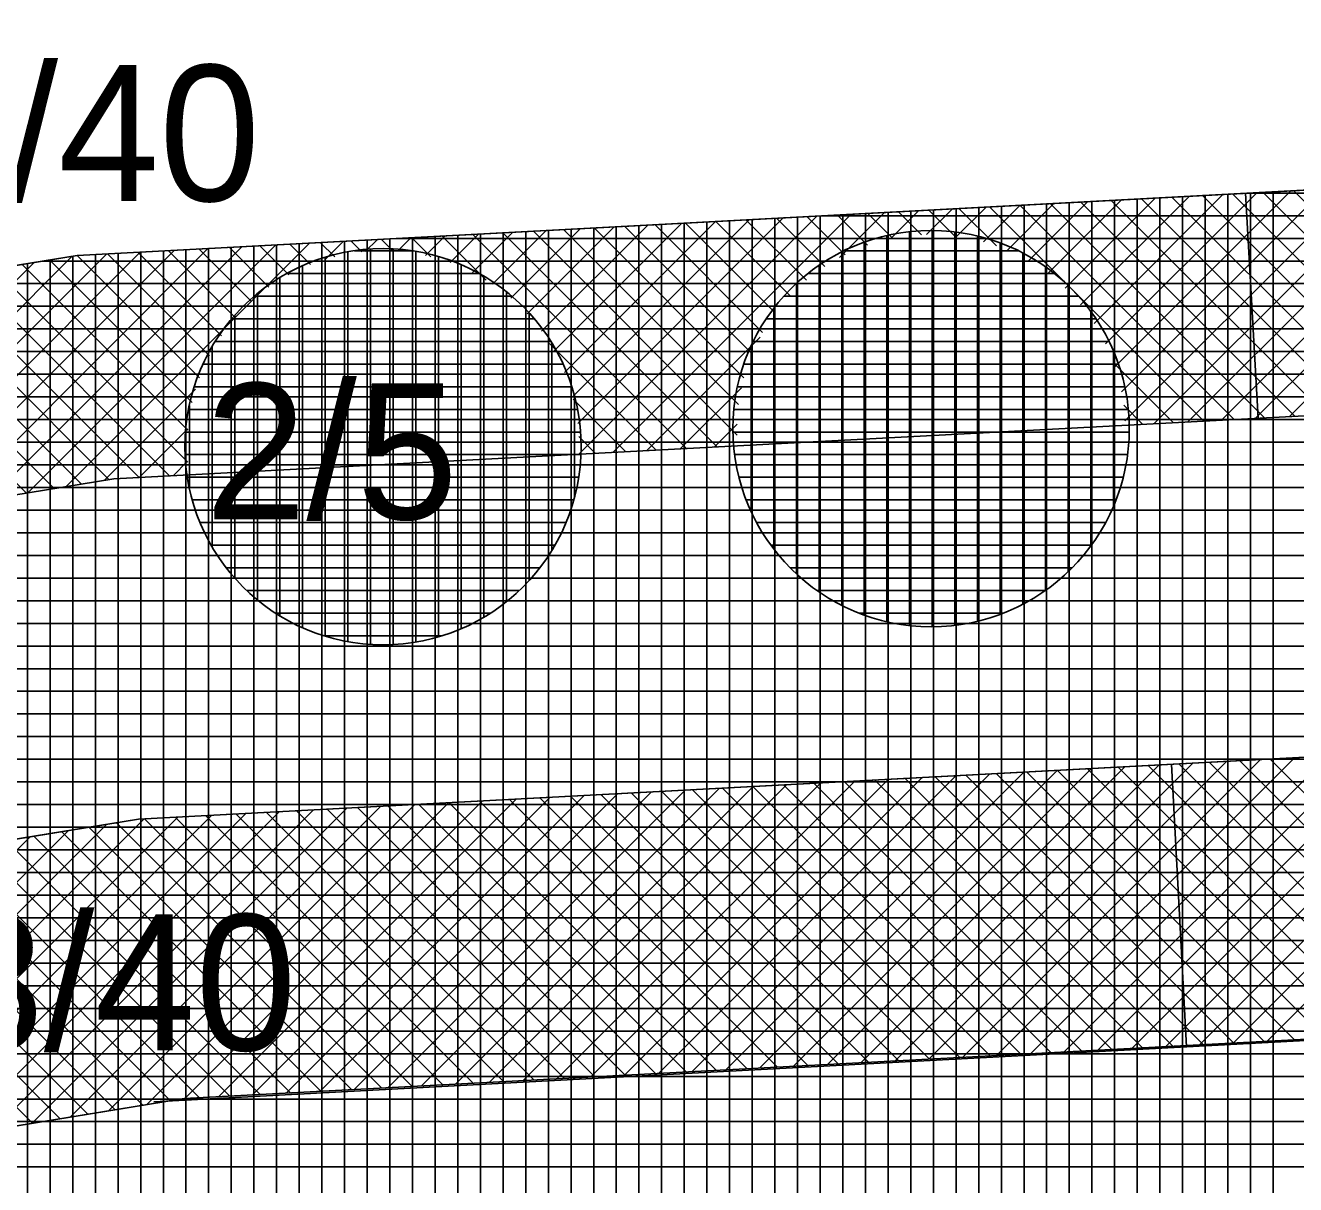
# Model space of a CAD drawing. Extents: x -566461 to -565198, y -1096301 to -1095707.
# Drawn here: x -565570.08 to -565558.86, y -1095873.97 to -1095863.73 of the extents above; entities that cross this region are included whole.
import ezdxf

# ---------------------------------------------------------------- set-up
doc = ezdxf.new("R2010")
doc.units = 0
for name, color, linetype in [('Vrstva 13', 7, 'Continuous'), ('Vrstva 40', 7, 'Continuous'), ('Vrstva 41', 7, 'Continuous'), ('Vrstva 42', 7, 'Continuous'), ('Vrstva 43', 7, 'Continuous'), ('Vrstva 44', 7, 'Continuous')]:
    doc.layers.add(name, color=color, linetype=linetype)

msp = doc.modelspace()

# ---------------------------------------------------------------- linework, layer by layer
at = {"layer": 'Vrstva 13'}
for p, q in [((-565569.62, -1095865.76), (-565522.03, -1095863.23)), ((-565587.97, -1095868.76), (-565569.62, -1095865.76)), ((-565569.078, -1095870.738), (-565520.014, -1095868.13)), ((-565568.945, -1095873.234), (-565520.341, -1095870.651)), ((-565587.281, -1095873.714), (-565569.078, -1095870.738)), ((-565586.878, -1095876.181), (-565568.675, -1095873.205))]:
    msp.add_line(p, q, dxfattribs=at)
at = {"layer": 'Vrstva 41'}
for p, q in [((-565560.398, -1095866.966), (-565558.604, -1095865.173)), ((-565560.369, -1095867.22), (-565558.305, -1095865.157)), ((-565560.114, -1095867.248), (-565558.006, -1095865.141)), ((-565559.815, -1095867.232), (-565557.708, -1095865.125)), ((-565559.516, -1095867.216), (-565557.409, -1095865.109)), ((-565561.219, -1095865.808), (-565560.695, -1095865.284)), ((-565561.05, -1095865.921), (-565560.397, -1095865.268)), ((-565560.897, -1095866.051), (-565560.098, -1095865.252)), ((-565560.761, -1095866.198), (-565559.799, -1095865.236)), ((-565558.866, -1095867.182), (-565560.761, -1095865.288)), ((-565560.641, -1095866.362), (-565559.5, -1095865.22)), ((-565560.539, -1095866.542), (-565559.201, -1095865.204)), ((-565558.598, -1095867.168), (-565560.492, -1095865.273)), ((-565560.456, -1095866.742), (-565558.903, -1095865.189)), ((-565558.387, -1095867.096), (-565560.224, -1095865.259)), ((-565558.377, -1095866.823), (-565559.955, -1095865.245)), ((-565558.329, -1095866.588), (-565559.687, -1095865.23)), ((-565558.258, -1095866.376), (-565559.418, -1095865.216)), ((-565558.166, -1095866.185), (-565559.15, -1095865.202)), ((-565558.054, -1095866.014), (-565558.881, -1095865.187)), ((-565564.892, -1095867.501), (-565562.787, -1095865.396)), ((-565562.888, -1095865.78), (-565562.488, -1095865.38)), ((-565562.418, -1095865.61), (-565562.641, -1095865.388)), ((-565562.439, -1095865.614), (-565562.189, -1095865.364)), ((-565562.166, -1095865.579), (-565562.372, -1095865.374)), ((-565562.12, -1095865.577), (-565561.89, -1095865.348)), ((-565561.874, -1095865.588), (-565562.103, -1095865.359)), ((-565561.852, -1095865.592), (-565561.592, -1095865.332)), ((-565561.503, -1095865.677), (-565561.835, -1095865.345)), ((-565561.618, -1095865.641), (-565561.293, -1095865.316)), ((-565559.672, -1095867.225), (-565561.566, -1095865.331)), ((-565561.407, -1095865.713), (-565560.994, -1095865.3)), ((-565559.404, -1095867.21), (-565561.298, -1095865.316)), ((-565559.135, -1095867.196), (-565561.029, -1095865.302)), ((-565565.648, -1095866.276), (-565564.878, -1095865.507)), ((-565565.52, -1095866.431), (-565564.579, -1095865.491)), ((-565565.41, -1095866.604), (-565564.281, -1095865.475)), ((-565565.318, -1095866.795), (-565563.982, -1095865.459)), ((-565565.248, -1095867.008), (-565563.683, -1095865.443)), ((-565565.201, -1095867.244), (-565563.384, -1095865.427)), ((-565565.191, -1095867.517), (-565563.086, -1095865.412)), ((-565563.661, -1095866.63), (-565564.789, -1095865.502)), ((-565563.568, -1095866.44), (-565564.52, -1095865.488)), ((-565563.456, -1095866.269), (-565564.252, -1095865.474)), ((-565563.327, -1095866.115), (-565563.983, -1095865.459)), ((-565563.181, -1095865.978), (-565563.715, -1095865.445)), ((-565563.019, -1095865.858), (-565563.446, -1095865.431)), ((-565562.839, -1095865.755), (-565563.178, -1095865.416)), ((-565562.641, -1095865.671), (-565562.909, -1095865.402)), ((-565567.077, -1095865.726), (-565566.97, -1095865.619)), ((-565566.831, -1095865.722), (-565566.937, -1095865.617)), ((-565566.792, -1095865.724), (-565566.671, -1095865.603)), ((-565566.499, -1095865.772), (-565566.668, -1095865.603)), ((-565566.545, -1095865.76), (-565566.372, -1095865.587)), ((-565566.009, -1095865.98), (-565566.4, -1095865.588)), ((-565566.327, -1095865.824), (-565566.073, -1095865.571)), ((-565564.239, -1095867.466), (-565566.131, -1095865.574)), ((-565566.13, -1095865.911), (-565565.774, -1095865.555)), ((-565565.953, -1095866.016), (-565565.476, -1095865.539)), ((-565563.97, -1095867.452), (-565565.863, -1095865.56)), ((-565565.792, -1095866.138), (-565565.177, -1095865.523)), ((-565563.792, -1095867.348), (-565565.594, -1095865.545)), ((-565563.78, -1095867.076), (-565565.326, -1095865.531)), ((-565563.733, -1095866.841), (-565565.057, -1095865.517)), ((-565570.475, -1095867.144), (-565569.061, -1095865.73)), ((-565570.384, -1095867.336), (-565568.762, -1095865.714)), ((-565570.313, -1095867.548), (-565568.463, -1095865.698)), ((-565570.267, -1095867.785), (-565568.165, -1095865.682)), ((-565570.058, -1095867.858), (-565567.866, -1095865.666)), ((-565569.72, -1095867.803), (-565567.567, -1095865.651)), ((-565568.346, -1095866.471), (-565569.085, -1095865.731)), ((-565568.223, -1095866.311), (-565568.817, -1095865.717)), ((-565568.083, -1095866.167), (-565568.548, -1095865.703)), ((-565567.927, -1095866.042), (-565568.28, -1095865.689)), ((-565567.752, -1095865.933), (-565568.011, -1095865.674)), ((-565567.56, -1095865.842), (-565567.742, -1095865.66)), ((-565567.346, -1095865.773), (-565567.474, -1095865.646)), ((-565567.429, -1095865.795), (-565567.268, -1095865.635)), ((-565567.108, -1095865.728), (-565567.205, -1095865.631)), ((-565570.857, -1095866.678), (-565570.002, -1095865.822)), ((-565570.713, -1095866.816), (-565569.664, -1095865.767)), ((-565570.584, -1095866.971), (-565569.36, -1095865.746)), ((-565568.645, -1095867.303), (-565570.108, -1095865.84)), ((-565568.606, -1095867.059), (-565569.865, -1095865.8)), ((-565568.54, -1095866.842), (-565569.622, -1095865.76)), ((-565568.452, -1095866.647), (-565569.354, -1095865.746)), ((-565569.074, -1095867.722), (-565570.837, -1095865.959)), ((-565568.806, -1095867.708), (-565570.594, -1095865.919)), ((-565568.645, -1095867.586), (-565570.351, -1095865.88)), ((-565569.582, -1095867.781), (-565571.324, -1095866.039)), ((-565569.339, -1095867.741), (-565571.081, -1095865.999)), ((-565559.218, -1095867.201), (-565558.102, -1095866.085)), ((-565564.593, -1095867.485), (-565563.59, -1095866.482)), ((-565564.508, -1095867.481), (-565565.45, -1095866.539)), ((-565558.919, -1095867.185), (-565558.332, -1095866.598)), ((-565559.941, -1095867.239), (-565560.467, -1095866.713)), ((-565569.382, -1095867.748), (-565568.575, -1095866.941)), ((-565564.295, -1095867.469), (-565563.756, -1095866.931)), ((-565564.776, -1095867.495), (-565565.242, -1095867.029)), ((-565560.21, -1095867.253), (-565560.378, -1095867.084)), ((-565569.825, -1095867.82), (-565570.447, -1095867.198)), ((-565569.073, -1095867.722), (-565568.644, -1095867.293)), ((-565563.996, -1095867.453), (-565563.793, -1095867.25)), ((-565565.045, -1095867.509), (-565565.192, -1095867.361)), ((-565570.068, -1095867.86), (-565570.291, -1095867.637)), ((-565568.774, -1095867.706), (-565568.646, -1095867.578)), ((-565559.711, -1095872.731), (-565557.08, -1095870.1)), ((-565559.412, -1095872.716), (-565556.781, -1095870.084)), ((-565559.114, -1095872.7), (-565556.482, -1095870.068)), ((-565561.801, -1095872.842), (-565559.171, -1095870.211)), ((-565561.503, -1095872.826), (-565558.872, -1095870.196)), ((-565561.204, -1095872.81), (-565558.573, -1095870.18)), ((-565560.905, -1095872.794), (-565558.275, -1095870.164)), ((-565560.607, -1095872.779), (-565557.976, -1095870.148)), ((-565560.308, -1095872.763), (-565557.677, -1095870.132)), ((-565560.009, -1095872.747), (-565557.378, -1095870.116)), ((-565556.991, -1095872.588), (-565559.357, -1095870.221)), ((-565556.722, -1095872.573), (-565559.088, -1095870.207)), ((-565563.892, -1095872.952), (-565561.262, -1095870.323)), ((-565563.593, -1095872.936), (-565560.963, -1095870.307)), ((-565563.294, -1095872.921), (-565560.664, -1095870.291)), ((-565562.996, -1095872.905), (-565560.366, -1095870.275)), ((-565562.697, -1095872.889), (-565560.067, -1095870.259)), ((-565562.398, -1095872.873), (-565559.768, -1095870.243)), ((-565562.1, -1095872.858), (-565559.469, -1095870.227)), ((-565558.871, -1095872.687), (-565561.237, -1095870.321)), ((-565558.603, -1095872.673), (-565560.968, -1095870.307)), ((-565558.334, -1095872.659), (-565560.7, -1095870.293)), ((-565558.065, -1095872.644), (-565560.431, -1095870.278)), ((-565557.797, -1095872.63), (-565560.163, -1095870.264)), ((-565557.528, -1095872.616), (-565559.894, -1095870.25)), ((-565557.259, -1095872.602), (-565559.626, -1095870.236)), ((-565565.982, -1095873.063), (-565563.353, -1095870.434)), ((-565565.683, -1095873.047), (-565563.054, -1095870.418)), ((-565565.385, -1095873.031), (-565562.755, -1095870.402)), ((-565565.086, -1095873.015), (-565562.457, -1095870.386)), ((-565564.787, -1095873), (-565562.158, -1095870.37)), ((-565564.489, -1095872.984), (-565561.859, -1095870.354)), ((-565564.19, -1095872.968), (-565561.561, -1095870.338)), ((-565561.02, -1095872.801), (-565563.385, -1095870.435)), ((-565560.752, -1095872.786), (-565563.117, -1095870.421)), ((-565560.483, -1095872.772), (-565562.848, -1095870.407)), ((-565560.214, -1095872.758), (-565562.58, -1095870.393)), ((-565559.946, -1095872.744), (-565562.311, -1095870.378)), ((-565559.677, -1095872.73), (-565562.043, -1095870.364)), ((-565559.409, -1095872.715), (-565561.774, -1095870.35)), ((-565559.14, -1095872.701), (-565561.506, -1095870.335)), ((-565568.072, -1095873.173), (-565565.444, -1095870.545)), ((-565567.774, -1095873.157), (-565565.145, -1095870.529)), ((-565567.475, -1095873.142), (-565564.846, -1095870.513)), ((-565567.176, -1095873.126), (-565564.548, -1095870.497)), ((-565566.878, -1095873.11), (-565564.249, -1095870.481)), ((-565566.579, -1095873.094), (-565563.95, -1095870.465)), ((-565566.28, -1095873.078), (-565563.652, -1095870.45)), ((-565563.17, -1095872.914), (-565565.534, -1095870.55)), ((-565562.901, -1095872.9), (-565565.265, -1095870.535)), ((-565562.632, -1095872.886), (-565564.997, -1095870.521)), ((-565562.364, -1095872.872), (-565564.728, -1095870.507)), ((-565562.095, -1095872.857), (-565564.46, -1095870.493)), ((-565561.826, -1095872.843), (-565564.191, -1095870.478)), ((-565561.558, -1095872.829), (-565563.923, -1095870.464)), ((-565561.289, -1095872.815), (-565563.654, -1095870.45)), ((-565570.697, -1095873.535), (-565567.834, -1095870.672)), ((-565570.359, -1095873.48), (-565567.535, -1095870.656)), ((-565570.021, -1095873.425), (-565567.236, -1095870.64)), ((-565569.683, -1095873.37), (-565566.938, -1095870.624)), ((-565569.345, -1095873.314), (-565566.639, -1095870.608)), ((-565569.007, -1095873.259), (-565566.34, -1095870.592)), ((-565568.669, -1095873.205), (-565566.041, -1095870.577)), ((-565568.371, -1095873.189), (-565565.743, -1095870.561)), ((-565565.319, -1095873.028), (-565567.683, -1095870.664)), ((-565565.05, -1095873.013), (-565567.414, -1095870.65)), ((-565564.781, -1095872.999), (-565567.145, -1095870.635)), ((-565564.513, -1095872.985), (-565566.877, -1095870.621)), ((-565564.244, -1095872.971), (-565566.608, -1095870.607)), ((-565563.976, -1095872.957), (-565566.34, -1095870.592)), ((-565563.707, -1095872.942), (-565566.071, -1095870.578)), ((-565563.438, -1095872.928), (-565565.803, -1095870.564)), ((-565572.049, -1095873.756), (-565569.029, -1095870.735)), ((-565571.711, -1095873.701), (-565568.73, -1095870.719)), ((-565571.373, -1095873.646), (-565568.431, -1095870.704)), ((-565571.035, -1095873.59), (-565568.132, -1095870.688)), ((-565566.931, -1095873.113), (-565569.273, -1095870.77)), ((-565566.662, -1095873.099), (-565569.025, -1095870.735)), ((-565566.393, -1095873.084), (-565568.757, -1095870.721)), ((-565566.125, -1095873.07), (-565568.488, -1095870.707)), ((-565565.856, -1095873.056), (-565568.22, -1095870.692)), ((-565565.587, -1095873.042), (-565567.951, -1095870.678)), ((-565573.063, -1095873.922), (-565570.036, -1095870.895)), ((-565572.725, -1095873.866), (-565569.698, -1095870.839)), ((-565572.387, -1095873.811), (-565569.36, -1095870.784)), ((-565567.737, -1095873.155), (-565570.003, -1095870.889)), ((-565567.468, -1095873.141), (-565569.76, -1095870.849)), ((-565567.199, -1095873.127), (-565569.517, -1095870.81)), ((-565568.274, -1095873.184), (-565570.489, -1095870.969)), ((-565568.005, -1095873.17), (-565570.246, -1095870.929)), ((-565569.041, -1095873.265), (-565571.218, -1095871.088)), ((-565568.798, -1095873.225), (-565570.975, -1095871.048)), ((-565568.543, -1095873.198), (-565570.732, -1095871.008)), ((-565569.771, -1095873.384), (-565571.948, -1095871.207)), ((-565569.528, -1095873.344), (-565571.704, -1095871.167)), ((-565569.284, -1095873.305), (-565571.461, -1095871.128)), ((-565570.014, -1095873.424), (-565572.191, -1095871.247))]:
    msp.add_line(p, q, dxfattribs=at)
at = {"layer": 'Vrstva 42'}
for p, q in [((-565559.303, -1095865.212), (-565559.192, -1095867.199)), ((-565559.958, -1095870.253), (-565559.825, -1095872.749))]:
    msp.add_line(p, q, dxfattribs=at)
for points in [[(-565642.21, -1095870.56), (-565642.251, -1095872.566), (-565630.414, -1095873.721), (-565610.455, -1095873.29), (-565587.747, -1095870.748), (-565569.297, -1095867.734), (-565519.622, -1095865.105), (-565519.36, -1095863.08), (-565569.62, -1095865.76), (-565587.97, -1095868.76), (-565610.5, -1095871.29), (-565630.22, -1095871.73)], [(-565642.542, -1095875.552), (-565642.365, -1095878.081), (-565630.354, -1095879.235), (-565609.886, -1095878.768), (-565587.002, -1095876.198), (-565568.675, -1095873.205), (-565520.341, -1095870.651), (-565520.014, -1095868.13), (-565569.078, -1095870.738), (-565587.281, -1095873.714), (-565610.165, -1095876.284), (-565630.41, -1095876.736)]]:
    msp.add_lwpolyline(points, close=True, dxfattribs=at)
at = {"layer": 'Vrstva 43'}
for p, q in [((-565560.66, -1095880.3), (-565560.66, -1095865.284)), ((-565560.46, -1095880.289), (-565560.46, -1095865.273)), ((-565560.26, -1095880.278), (-565560.26, -1095865.262)), ((-565560.06, -1095880.268), (-565560.06, -1095865.252)), ((-565559.86, -1095880.257), (-565559.86, -1095865.241)), ((-565559.66, -1095880.246), (-565559.66, -1095865.231)), ((-565559.46, -1095880.236), (-565559.46, -1095865.22)), ((-565559.274, -1095865.21), (-565519.636, -1095865.21)), ((-565559.26, -1095880.225), (-565559.26, -1095865.209)), ((-565559.06, -1095880.215), (-565559.06, -1095865.199)), ((-565562.66, -1095880.406), (-565562.66, -1095865.39)), ((-565562.46, -1095880.395), (-565562.46, -1095865.379)), ((-565562.26, -1095880.385), (-565562.26, -1095865.369)), ((-565562.06, -1095880.374), (-565562.06, -1095865.358)), ((-565561.86, -1095880.363), (-565561.86, -1095865.347)), ((-565561.66, -1095880.353), (-565561.66, -1095865.337)), ((-565561.46, -1095880.342), (-565561.46, -1095865.326)), ((-565561.26, -1095880.331), (-565561.26, -1095865.316)), ((-565561.06, -1095880.321), (-565561.06, -1095865.305)), ((-565560.86, -1095880.31), (-565560.86, -1095865.294)), ((-565564.86, -1095880.523), (-565564.86, -1095865.507)), ((-565564.66, -1095880.512), (-565564.66, -1095865.496)), ((-565564.46, -1095880.501), (-565564.46, -1095865.486)), ((-565564.26, -1095880.491), (-565564.26, -1095865.475)), ((-565564.06, -1095880.48), (-565564.06, -1095865.464)), ((-565563.86, -1095880.47), (-565563.86, -1095865.454)), ((-565563.66, -1095880.459), (-565563.66, -1095865.443)), ((-565563.46, -1095880.448), (-565563.46, -1095865.433)), ((-565563.26, -1095880.438), (-565563.26, -1095865.422)), ((-565563.06, -1095880.427), (-565563.06, -1095865.411)), ((-565563.036, -1095865.41), (-565519.662, -1095865.41)), ((-565562.86, -1095880.416), (-565562.86, -1095865.401)), ((-565567.06, -1095880.64), (-565567.06, -1095865.624)), ((-565566.86, -1095880.629), (-565566.86, -1095865.613)), ((-565566.798, -1095865.61), (-565519.688, -1095865.61)), ((-565566.66, -1095880.618), (-565566.66, -1095865.603)), ((-565566.46, -1095880.608), (-565566.46, -1095865.592)), ((-565566.26, -1095880.597), (-565566.26, -1095865.581)), ((-565566.06, -1095880.586), (-565566.06, -1095865.571)), ((-565565.86, -1095880.576), (-565565.86, -1095865.56)), ((-565565.66, -1095880.565), (-565565.66, -1095865.549)), ((-565565.46, -1095880.555), (-565565.46, -1095865.539)), ((-565565.26, -1095880.544), (-565565.26, -1095865.528)), ((-565565.06, -1095880.533), (-565565.06, -1095865.518)), ((-565569.06, -1095880.843), (-565569.06, -1095865.73)), ((-565568.86, -1095880.814), (-565568.86, -1095865.72)), ((-565568.66, -1095880.784), (-565568.66, -1095865.709)), ((-565568.46, -1095880.755), (-565568.46, -1095865.698)), ((-565568.26, -1095880.726), (-565568.26, -1095865.688)), ((-565568.06, -1095880.697), (-565568.06, -1095865.677)), ((-565567.86, -1095880.682), (-565567.86, -1095865.666)), ((-565567.66, -1095880.671), (-565567.66, -1095865.656)), ((-565567.46, -1095880.661), (-565567.46, -1095865.645)), ((-565567.26, -1095880.65), (-565567.26, -1095865.635)), ((-565570.06, -1095880.988), (-565570.06, -1095865.832)), ((-565569.926, -1095865.81), (-565519.714, -1095865.81)), ((-565569.86, -1095880.959), (-565569.86, -1095865.799)), ((-565569.66, -1095880.93), (-565569.66, -1095865.767)), ((-565569.46, -1095880.901), (-565569.46, -1095865.751)), ((-565569.26, -1095880.872), (-565569.26, -1095865.741)), ((-565571.149, -1095866.01), (-565519.74, -1095866.01)), ((-565572.373, -1095866.21), (-565519.765, -1095866.21)), ((-565573.596, -1095866.41), (-565519.791, -1095866.41)), ((-565574.819, -1095866.61), (-565519.817, -1095866.61)), ((-565576.043, -1095866.81), (-565519.843, -1095866.81)), ((-565577.266, -1095867.01), (-565519.869, -1095867.01)), ((-565578.489, -1095867.21), (-565519.895, -1095867.21)), ((-565579.713, -1095867.41), (-565519.921, -1095867.41)), ((-565580.936, -1095867.61), (-565519.947, -1095867.61)), ((-565582.159, -1095867.81), (-565519.973, -1095867.81)), ((-565583.383, -1095868.01), (-565519.999, -1095868.01)), ((-565584.606, -1095868.21), (-565520.025, -1095868.21)), ((-565585.829, -1095868.41), (-565520.05, -1095868.41)), ((-565587.053, -1095868.61), (-565520.076, -1095868.61)), ((-565588.415, -1095868.81), (-565520.102, -1095868.81)), ((-565590.196, -1095869.01), (-565520.128, -1095869.01)), ((-565591.977, -1095869.21), (-565520.154, -1095869.21)), ((-565593.758, -1095869.41), (-565520.18, -1095869.41)), ((-565595.539, -1095869.61), (-565520.206, -1095869.61)), ((-565597.32, -1095869.81), (-565520.232, -1095869.81)), ((-565599.101, -1095870.01), (-565520.258, -1095870.01)), ((-565600.882, -1095870.21), (-565520.284, -1095870.21)), ((-565602.663, -1095870.41), (-565520.31, -1095870.41)), ((-565604.445, -1095870.61), (-565520.335, -1095870.61)), ((-565606.226, -1095870.81), (-565520.361, -1095870.81)), ((-565608.007, -1095871.01), (-565520.387, -1095871.01)), ((-565609.788, -1095871.21), (-565520.413, -1095871.21)), ((-565615.878, -1095871.41), (-565520.439, -1095871.41)), ((-565624.842, -1095871.61), (-565520.465, -1095871.61)), ((-565642.236, -1095871.81), (-565520.491, -1095871.81)), ((-565642.24, -1095872.01), (-565520.517, -1095872.01)), ((-565642.244, -1095872.21), (-565520.543, -1095872.21)), ((-565642.248, -1095872.41), (-565520.569, -1095872.41)), ((-565642.252, -1095872.61), (-565520.595, -1095872.61)), ((-565642.256, -1095872.81), (-565520.62, -1095872.81)), ((-565642.26, -1095873.01), (-565520.646, -1095873.01)), ((-565642.265, -1095873.21), (-565520.672, -1095873.21)), ((-565642.269, -1095873.41), (-565520.698, -1095873.41)), ((-565642.273, -1095873.61), (-565520.724, -1095873.61)), ((-565642.277, -1095873.81), (-565520.75, -1095873.81))]:
    msp.add_line(p, q, dxfattribs=at)
msp.add_lwpolyline([(-565639.56, -1095885.89), (-565630.78, -1095886.75), (-565609.49, -1095886.27), (-565595.88, -1095884.74), (-565585.92, -1095883.62), (-565568.01, -1095880.69), (-565521.32, -1095878.21), (-565519.36, -1095863.08), (-565522.03, -1095863.23), (-565569.62, -1095865.76), (-565587.97, -1095868.76), (-565610.5, -1095871.29), (-565630.22, -1095871.73), (-565642.21, -1095870.56), (-565642.52, -1095885.6), (-565645.08, -1096008.78), (-565642.11, -1096010.51)], close=True, dxfattribs=at)
at = {"layer": 'Vrstva 44'}
for p, q in [((-565562.47, -1095865.586), (-565562.47, -1095868.996)), ((-565562.27, -1095865.552), (-565562.27, -1095869.029)), ((-565562.07, -1095865.541), (-565562.07, -1095869.038)), ((-565561.87, -1095865.553), (-565561.87, -1095869.025)), ((-565561.67, -1095865.591), (-565561.67, -1095868.99)), ((-565567.23, -1095865.728), (-565567.23, -1095869.17)), ((-565566.669, -1095865.72), (-565567.172, -1095865.72)), ((-565567.03, -1095865.705), (-565567.03, -1095869.195)), ((-565566.83, -1095865.704), (-565566.83, -1095869.197)), ((-565566.63, -1095865.726), (-565566.63, -1095869.176)), ((-565562.87, -1095865.729), (-565562.87, -1095868.851)), ((-565561.311, -1095865.72), (-565562.852, -1095865.72)), ((-565562.67, -1095865.644), (-565562.67, -1095868.936)), ((-565561.47, -1095865.652), (-565561.47, -1095868.93)), ((-565567.43, -1095865.777), (-565567.43, -1095869.123)), ((-565566.43, -1095865.771), (-565566.43, -1095869.128)), ((-565566.23, -1095865.843), (-565566.23, -1095869.056)), ((-565561.27, -1095865.74), (-565561.27, -1095868.839)), ((-565567.83, -1095865.956), (-565567.83, -1095868.943)), ((-565566.073, -1095865.92), (-565567.765, -1095865.92)), ((-565567.63, -1095865.853), (-565567.63, -1095869.047)), ((-565566.03, -1095865.946), (-565566.03, -1095868.956)), ((-565560.993, -1095865.92), (-565563.167, -1095865.92)), ((-565563.07, -1095865.849), (-565563.07, -1095868.731)), ((-565561.07, -1095865.863), (-565561.07, -1095868.717)), ((-565563.27, -1095866.007), (-565563.27, -1095868.572)), ((-565560.87, -1095866.027), (-565560.87, -1095868.552)), ((-565565.785, -1095866.12), (-565568.054, -1095866.12)), ((-565568.03, -1095866.099), (-565568.03, -1095868.801)), ((-565565.83, -1095866.082), (-565565.83, -1095868.817)), ((-565560.781, -1095866.12), (-565563.381, -1095866.12)), ((-565568.23, -1095866.29), (-565568.23, -1095868.609)), ((-565565.63, -1095866.27), (-565565.63, -1095868.632)), ((-565563.47, -1095866.229), (-565563.47, -1095868.35)), ((-565560.67, -1095866.256), (-565560.67, -1095868.325)), ((-565565.584, -1095866.32), (-565568.254, -1095866.32)), ((-565560.625, -1095866.32), (-565563.534, -1095866.32)), ((-565565.44, -1095866.52), (-565568.4, -1095866.52)), ((-565560.511, -1095866.52), (-565563.65, -1095866.52)), ((-565568.43, -1095866.566), (-565568.43, -1095868.333)), ((-565565.43, -1095866.536), (-565565.43, -1095868.367)), ((-565563.67, -1095866.56), (-565563.67, -1095868.02)), ((-565560.47, -1095866.606), (-565560.47, -1095867.971)), ((-565565.331, -1095866.72), (-565568.51, -1095866.72)), ((-565560.427, -1095866.72), (-565563.734, -1095866.72)), ((-565565.253, -1095866.92), (-565568.586, -1095866.92)), ((-565560.37, -1095866.92), (-565563.789, -1095866.92)), ((-565565.23, -1095867.003), (-565565.23, -1095867.904)), ((-565565.203, -1095867.12), (-565568.637, -1095867.12)), ((-565568.63, -1095867.087), (-565568.63, -1095867.815)), ((-565560.34, -1095867.12), (-565563.82, -1095867.12)), ((-565565.177, -1095867.32), (-565568.664, -1095867.32)), ((-565560.332, -1095867.32), (-565563.828, -1095867.32)), ((-565565.173, -1095867.52), (-565568.669, -1095867.52)), ((-565560.347, -1095867.52), (-565563.814, -1095867.52)), ((-565565.192, -1095867.72), (-565568.648, -1095867.72)), ((-565560.385, -1095867.72), (-565563.775, -1095867.72)), ((-565565.235, -1095867.92), (-565568.604, -1095867.92)), ((-565560.448, -1095867.92), (-565563.711, -1095867.92)), ((-565565.305, -1095868.12), (-565568.535, -1095868.12)), ((-565560.542, -1095868.12), (-565563.619, -1095868.12)), ((-565565.403, -1095868.32), (-565568.438, -1095868.32)), ((-565560.666, -1095868.32), (-565563.493, -1095868.32)), ((-565565.537, -1095868.52), (-565568.302, -1095868.52)), ((-565560.838, -1095868.52), (-565563.323, -1095868.52)), ((-565565.718, -1095868.72), (-565568.123, -1095868.72)), ((-565561.074, -1095868.72), (-565563.085, -1095868.72)), ((-565565.973, -1095868.92), (-565567.869, -1095868.92)), ((-565561.446, -1095868.92), (-565562.715, -1095868.92)), ((-565566.404, -1095869.12), (-565567.44, -1095869.12))]:
    msp.add_line(p, q, dxfattribs=at)
for centre in [(-565562.08, -1095867.29), (-565566.92, -1095867.45)]:
    msp.add_circle(centre, 1.75, dxfattribs=at)

# ---------------------------------------------------------------- texts
at = {"layer": 'Vrstva 40'}
for s, p in [('14/40', (-565572.02, -1095865.28)), ('2/5', (-565568.49, -1095868.09)), ('18/40', (-565571.7, -1095872.78))]:
    msp.add_text(s, height=1.2, dxfattribs=at).set_placement(p)

doc.saveas('drawing.dxf')
